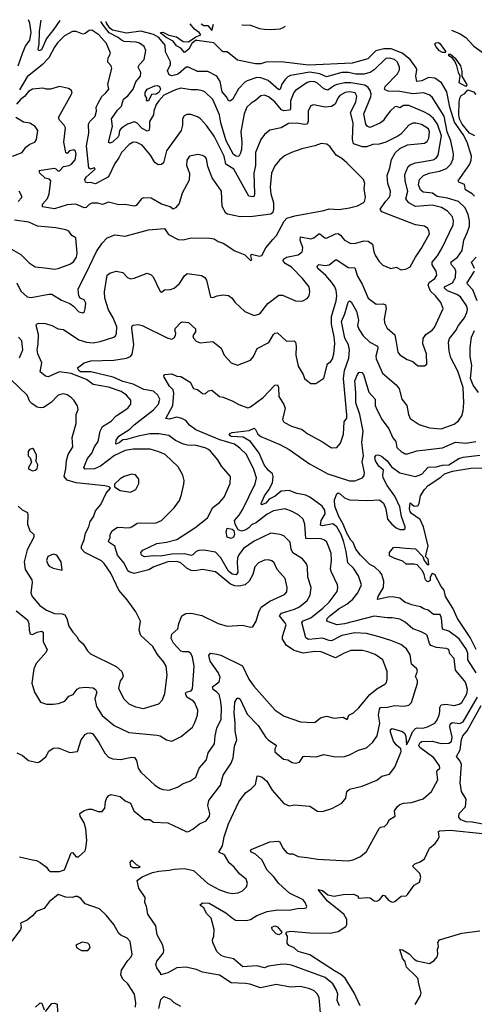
# Model space of a CAD drawing. Extents: x 1552033 to 1694788, y 811965 to 917215.
# Tile 308 of 632: x 1605836 to 1609362, y 908777 to 916403. Entities that reach past the tile are written whole.
import ezdxf

# ---------------------------------------------------------------- set-up
doc = ezdxf.new("R2010")
doc.units = 0

msp = doc.modelspace()

# ---------------------------------------------------------------- linework, layer by layer
at = {"layer": '0CON20XD'}
for points in [[(1605823, 916045), (1605860.5, 916149.5), (1605882, 916198), (1605914.2, 916245), (1605924, 916305), (1605913.9, 916375), (1605904.7, 916403.1)], [(1605835, 909919.4), (1605935, 909895.7), (1605965, 909890), (1605995, 909874), (1606045, 909838.8), (1606058.8, 909815), (1606075, 909805.8), (1606145, 909805.7), (1606182.2, 909817.8), (1606235, 909950), (1606245, 909952.5), (1606275, 909920), (1606291.7, 909918.3), (1606343.3, 909965), (1606350, 909985), (1606357.5, 910045), (1606348.6, 910135), (1606335, 910182.5), (1606304.2, 910235), (1606301.2, 910255), (1606335, 910278), (1606371.2, 910288.8), (1606395, 910286.9), (1606445, 910269.2), (1606475, 910271.2), (1606495.6, 910295), (1606501.9, 910348.1), (1606513, 910377), (1606526.7, 910393.3), (1606545, 910401.4), (1606615.8, 910385), (1606655, 910352.5), (1606694.2, 910335), (1606720, 910275), (1606805, 910209.2), (1606845, 910208.8), (1606875, 910187.8), (1606985, 910181.4), (1607071.5, 910141.5), (1607132.7, 910112.7), (1607145, 910114), (1607177.9, 910132.1), (1607230, 910175), (1607283, 910197), (1607308.8, 910235), (1607310, 910255), (1607295.9, 910315.9), (1607302.5, 910355), (1607394.4, 910475), (1607415, 910551.2), (1607476.9, 910645), (1607490.9, 910685), (1607502.5, 910775), (1607520.4, 910825), (1607507.7, 910895), (1607508.3, 910955), (1607499.5, 911035), (1607503.8, 911116.2), (1607522.7, 911147.3), (1607535, 911148.6), (1607545, 911140.8), (1607600.9, 911025), (1607686.3, 910936.3), (1607745, 910843.5), (1607765, 910823.5), (1607824, 910785), (1607825.8, 910775), (1607815, 910756.2), (1607815, 910732), (1607881.2, 910675), (1607915, 910670.8), (1607948.9, 910648.9), (1607974.6, 910644.6), (1608007, 910653), (1608035, 910695.8), (1608042.1, 910697.9), (1608135, 910694.2), (1608195, 910710.8), (1608284.5, 910694.5), (1608355, 910696.9), (1608395, 910708.8), (1608463.3, 910745), (1608526.2, 910763.8), (1608575, 910808), (1608609.5, 910855), (1608629.6, 910955), (1608617.8, 911015), (1608626.5, 911063.5), (1608634.4, 911075), (1608685, 911077), (1608745, 911092.1), (1608815, 911085.5), (1608855, 911093.8), (1608875, 911113.6), (1608921.4, 911265), (1608922.5, 911285), (1608906.7, 911315), (1608922.2, 911357.8), (1608917.1, 911375), (1608875, 911411.2), (1608864.6, 911484.6), (1608835, 911530), (1608793.3, 911563.3), (1608715.3, 911595.3), (1608625, 911623.2), (1608525, 911647.6), (1608435, 911652.8), (1608335, 911633.8), (1608255, 911591.3), (1608235, 911593.3), (1608185, 911613.7), (1608075, 911603.5), (1608055.3, 911615), (1608024.8, 911735.2), (1608034.4, 911745.6), (1608095, 911770.6), (1608187.5, 911845), (1608235, 911892.1), (1608297.5, 911975), (1608303.4, 912003.4), (1608300, 912025), (1608254.5, 912125), (1608246.3, 912146.3), (1608255.4, 912215), (1608251.1, 912271.1), (1608218.2, 912355), (1608201.1, 912371.1), (1608175, 912382.7), (1608055, 912383.5), (1608047.5, 912495), (1608035, 912533.3), (1608000, 912565), (1607948.8, 912595), (1607895, 912615.5), (1607805, 912600), (1607755, 912572), (1607672.5, 912507.5), (1607635, 912489.2), (1607613.8, 912466.2), (1607589, 912451), (1607555, 912440.4), (1607531.2, 912451.2), (1607506.9, 912495), (1607502.8, 912525), (1607538.4, 912565), (1607563.8, 912606.2), (1607662.7, 912807.3), (1607671.8, 912855), (1607651.4, 912918.6), (1607595, 913034.5), (1607543.6, 913085), (1607502.7, 913115), (1607387.9, 913147.9), (1607201.5, 913225), (1607152.8, 913262.8), (1607125, 913297.5), (1607094.7, 913314.7), (1607055, 913323.4), (1606995, 913308), (1606969.2, 913315), (1607024.8, 913415), (1607031.3, 913511.3), (1607025, 913537.1), (1606998.9, 913565), (1606955.6, 913635), (1606954.2, 913645), (1606962.9, 913655), (1607015, 913658.9), (1607055, 913641.5), (1607085, 913640), (1607157.1, 913595), (1607185, 913546.2), (1607215, 913538.8), (1607255, 913507.5), (1607275, 913505.8), (1607300.9, 913529.1), (1607325, 913533.6), (1607385, 913484.2), (1607415, 913478.6), (1607489.1, 913449.1), (1607535, 913423.1), (1607605, 913397.8), (1607625, 913403.8), (1607725, 913476.9), (1607815, 913571.4), (1607835, 913575.8), (1607843.3, 913555), (1607846.4, 913485), (1607885, 913422.5), (1607894.6, 913395), (1607873.2, 913306.8), (1607884.2, 913285), (1607945, 913254.5), (1608028, 913228), (1608065, 913196.9), (1608185, 913134.4), (1608255, 913086.4), (1608295, 913089.2), (1608325, 913123.8), (1608348.4, 913191.6), (1608352.9, 913287.1), (1608374.1, 913315.9), (1608372.5, 913342.5), (1608348, 913625), (1608356.1, 913685), (1608388.2, 913781.8), (1608394.3, 913845), (1608386.6, 913885), (1608357.5, 913937.5), (1608332.2, 914065), (1608358.1, 914125), (1608384.7, 914215), (1608395, 914224.4), (1608407.9, 914217.9), (1608448.2, 914145), (1608463.8, 914075), (1608455.3, 914035), (1608465, 914005.6), (1608500.8, 913955), (1608551.8, 913905), (1608611.5, 913875), (1608614.1, 913855), (1608597.1, 913797.1), (1608601.5, 913775), (1608651.1, 913665), (1608722.3, 913602.3), (1608756.1, 913576.1), (1608778, 913545), (1608798.9, 913465), (1608838.1, 913415), (1608851.9, 913345), (1608864.3, 913315), (1608935, 913266.9), (1609015, 913242.1), (1609105, 913234.6), (1609205, 913271.2), (1609239.4, 913295), (1609266.2, 913335), (1609276.1, 913373.9), (1609279.6, 913435), (1609274.6, 913555.4), (1609235, 913680.8), (1609180.8, 913785), (1609167.5, 913835), (1609162.9, 913905), (1609170.5, 913935), (1609217.7, 913995), (1609239.2, 914035), (1609284.6, 914095), (1609304.7, 914135.3), (1609308.5, 914158.5), (1609302.8, 914185), (1609255.2, 914255.2), (1609225.6, 914275), (1609155, 914303.5), (1609129.2, 914325), (1609135, 914337.6), (1609193.2, 914365), (1609215.3, 914405), (1609219.4, 914455), (1609210.6, 914475), (1609184.7, 914505), (1609180.4, 914525), (1609231.8, 914565), (1609266.9, 914615), (1609280.4, 914695), (1609307.8, 914752.2), (1609323.4, 914805), (1609324.2, 914845), (1609314.3, 914894.3), (1609291.2, 914945), (1609238.6, 914995), (1609155, 915020.6), (1609074.8, 915034.8), (1609038.8, 915058.8), (1608965, 915068.3), (1608943.5, 915085), (1608929.6, 915125), (1608937.5, 915165), (1608966.7, 915195), (1609010.8, 915215), (1609090.8, 915230.8), (1609145, 915249.7), (1609180.4, 915285), (1609197.3, 915325), (1609200.3, 915365), (1609180.7, 915465), (1609151.1, 915535), (1609129.4, 915655), (1609033.8, 915803.8), (1609011.2, 915821.2), (1608966.7, 915836.7), (1608885, 915828.3), (1608785, 915845.7), (1608695, 915850.5), (1608670.1, 915860.1), (1608665.4, 915865.4), (1608671.4, 915885), (1608765.7, 915984.3), (1608780.8, 916015), (1608780.8, 916035), (1608766.5, 916075), (1608742, 916095), (1608705, 916105.4), (1608675, 916102.5), (1608584.6, 916015), (1608555, 915993.5), (1608505, 915980.7), (1608442.4, 915982.4), (1608385, 915994.4), (1608335, 915995.2), (1608215, 915961.1), (1608164.9, 915984.9), (1608085, 915997.3), (1607935, 915970.6), (1607915, 915960.8), (1607895, 915940), (1607870.3, 915905), (1607855, 915866), (1607845, 915858.9), (1607763.1, 915933.1), (1607705, 915953.9), (1607675, 915955.7), (1607599.6, 915930.4), (1607581.2, 915918.8), (1607531.9, 915868.1), (1607485.3, 915784.7), (1607465, 915772.5), (1607455, 915776), (1607440.6, 915805), (1607405.4, 915845), (1607390.7, 915925), (1607365.2, 915965.2), (1607295, 916001.8), (1607215, 916000.9), (1607146.2, 916036.2), (1607126.6, 916036.6), (1607067.1, 915985), (1607047.5, 915975), (1607015, 915968.3), (1606995, 915974.8), (1606983, 916007), (1607006.1, 916055), (1607006.2, 916076.2), (1606967.5, 916155), (1606963.3, 916205), (1606916.3, 916265), (1606875, 916288.7), (1606775.8, 916315), (1606665, 916299.5), (1606555, 916321.9), (1606535, 916337.5), (1606509.2, 916375), (1606505.6, 916388.3)], [(1606147.2, 916397.1), (1606100.8, 916329.2), (1606043, 916257), (1606005, 916170), (1605985, 916161.9), (1605979.6, 916175), (1605987, 916213), (1605988.8, 916315), (1606002.5, 916400.7)], [(1607967.3, 911837.3), (1608005, 911855.4), (1608066.2, 911905), (1608088.8, 911945), (1608095.5, 912005), (1608069.6, 912085), (1608067.3, 912165), (1608059.5, 912189.5), (1608028.1, 912228.1), (1607953.4, 912273.4), (1607941.8, 912301.8), (1607934.5, 912355), (1607885, 912405.6), (1607855, 912416.5), (1607785, 912425.6), (1607655, 912362.9), (1607572.2, 912307.8), (1607535, 912258.9), (1607525.3, 912235), (1607521.9, 912195), (1607527.3, 912125), (1607515, 912103.9), (1607485, 912107.1), (1607455, 912132), (1607395, 912234.1), (1607355, 912279.1), (1607265, 912294), (1607225, 912291.9), (1607205, 912284.6), (1607178.3, 912258.3), (1607165, 912252.9), (1607115, 912266.9), (1607015, 912263.6), (1606925, 912247.5), (1606875, 912251.2), (1606805, 912243.3), (1606780.8, 912255), (1606774.4, 912275), (1606791.2, 912295), (1606900, 912345), (1606975, 912355.9), (1607055, 912376.8), (1607195, 912467.5), (1607292.5, 912545), (1607333.3, 912625), (1607385, 912664.2), (1607420.8, 912705), (1607468.8, 912811.2), (1607471.2, 912865), (1607401.4, 912945), (1607372.9, 912995), (1607315, 913062), (1607301.2, 913075), (1607274.2, 913085.8), (1607205, 913105.6), (1607137.1, 913107.1), (1607107.5, 913115), (1607045, 913144.4), (1606993.1, 913183.1), (1606915.6, 913195.6), (1606845, 913194.4), (1606755, 913178.5), (1606665, 913150.9), (1606635, 913148.2), (1606608.2, 913125), (1606581.2, 913115), (1606584.1, 913145), (1606605, 913176.5), (1606689.1, 913230.9), (1606725, 913265.3), (1606875, 913380.4), (1606912.9, 913425), (1606923.6, 913463.6), (1606908.5, 913495), (1606875, 913525.3), (1606797.6, 913537.6), (1606715, 913579.8), (1606635, 913601), (1606561.1, 913635), (1606386.8, 913676.8), (1606308.8, 913675), (1606294.6, 913685), (1606283, 913707), (1606335, 913746.2), (1606388.3, 913761.7), (1606565, 913766.8), (1606665, 913781.2), (1606696.3, 913793.7), (1606708.3, 913811.7), (1606720.4, 913885), (1606705.6, 914015), (1606708, 914032), (1606715, 914038), (1606755, 914041.9), (1606785.5, 914035.5), (1606985, 913935.7), (1607015, 913928.1), (1607035, 913938.6), (1607045, 913956.2), (1607047.9, 913975), (1607040, 913995), (1607045, 914013.3), (1607085, 914056.5), (1607102.5, 914062.5), (1607145, 914056.7), (1607198.8, 914008.8), (1607200, 913985), (1607179.4, 913955), (1607185, 913936.2), (1607205, 913914.2), (1607235, 913900.8), (1607335, 913910), (1607398.8, 913858.8), (1607421.4, 913805), (1607475, 913746), (1607525, 913727.1), (1607625, 913766.2), (1607650, 913795), (1607678.8, 913855), (1607767.8, 913902.2), (1607805, 913965.6), (1607815, 913975.6), (1607835, 913978), (1607904, 913914), (1607964.5, 913914.5), (1607974.4, 913905), (1607980, 913875), (1607978.2, 913805), (1607995, 913718.8), (1608035.7, 913655), (1608046, 913625), (1608060.3, 913610.3), (1608095, 913586.2), (1608133.6, 913586.4), (1608195, 913626.2), (1608223.4, 913736.6), (1608250, 913755), (1608262.2, 913775), (1608272.1, 913815), (1608279.1, 913895), (1608275.6, 913945.6), (1608254.3, 914045), (1608253.7, 914105), (1608290.6, 914225), (1608294.7, 914265), (1608289.7, 914305), (1608279.4, 914335), (1608257.8, 914367.8), (1608211.1, 914421.1), (1608149.2, 914475), (1608144.2, 914495), (1608155, 914505.8), (1608205, 914500.4), (1608235, 914504.6), (1608285, 914543.1), (1608295, 914543.3), (1608384.3, 914484.3), (1608435, 914481.2), (1608455.5, 914415.5), (1608492.9, 914355), (1608539.2, 914245), (1608600.3, 914200.3), (1608655, 914201.1), (1608673.3, 914193.3), (1608679.2, 914165), (1608663.3, 914085), (1608665.6, 914055), (1608686.9, 914015), (1608745, 913962.5), (1608755.4, 913905.4), (1608768.7, 913828.7), (1608785, 913807.5), (1608841.1, 913771.1), (1608885.5, 913755.5), (1608925, 913723.3), (1608975, 913722.5), (1608992.5, 913735), (1608990.6, 913815), (1608963.6, 913893.6), (1608964.4, 913935), (1608986.5, 913963.5), (1609035, 913998.5), (1609051.9, 914018.1), (1609120.5, 914165), (1609102.3, 914212.3), (1609060.4, 914265), (1609021.6, 914301.6), (1609004.4, 914345.6), (1609012.9, 914367.1), (1609055, 914397.3), (1609071.2, 914425), (1609067.3, 914455), (1609033.9, 914505), (1609033.9, 914525), (1609077.3, 914575), (1609113.8, 914635), (1609198, 914815), (1609201.1, 914845), (1609193.9, 914875), (1609155, 914920.8), (1609107.2, 914947.2), (1609035.8, 914965.8), (1608905, 914956.5), (1608853.5, 914983.5), (1608830, 915015), (1608845.2, 915075.2), (1608824.6, 915155), (1608823.8, 915205), (1608849.7, 915265), (1608865, 915279.1), (1608905, 915295.3), (1609041.9, 915318.1), (1609065, 915331.8), (1609081.1, 915355), (1609107.6, 915502.4), (1609077.4, 915595), (1609045, 915637.6), (1609008.5, 915668.5), (1608970.6, 915690.6), (1608855, 915739.3), (1608811.5, 915738.5), (1608785, 915721.2), (1608760.8, 915730.8), (1608745, 915726.9), (1608709.1, 915695), (1608672.9, 915647.1), (1608655, 915620.6), (1608635, 915604.5), (1608555, 915568.9), (1608533.1, 915575), (1608521.1, 915595), (1608504.2, 915675), (1608559, 915805), (1608561.2, 915825), (1608554, 915855), (1608538.5, 915878.5), (1608511.9, 915895), (1608405, 915914.2), (1608355, 915915.2), (1608298.1, 915901.9), (1608276.7, 915893.3), (1608225, 915856.5), (1608195, 915866.4), (1608145, 915911.8), (1608125, 915922.3), (1608095, 915925.2), (1608065, 915917.1), (1607975.2, 915854.8), (1607961, 915839), (1607936.3, 915775), (1607936.9, 915713.1), (1607928.2, 915701.8), (1607885, 915698.4), (1607865.3, 915705.3), (1607815, 915767.9), (1607765, 915806.7), (1607735, 915818.2), (1607705, 915812.9), (1607663.8, 915776.2), (1607632.5, 915757.5), (1607597.8, 915725), (1607577.3, 915675), (1607551.1, 915535), (1607558.2, 915455), (1607555, 915397.5), (1607546.9, 915363.1), (1607535, 915344.4), (1607515, 915346.2), (1607495, 915358.5), (1607438.1, 915465), (1607395.1, 915605), (1607385.5, 915665), (1607335, 915785.6), (1607275, 915842.2), (1607255, 915851.2), (1607215, 915860.4), (1607165, 915859.6), (1607085, 915871.5), (1607045, 915860.9), (1606955, 915818.1), (1606914, 915775), (1606895.4, 915745), (1606877.1, 915695), (1606873.5, 915665), (1606841.9, 915615), (1606843.7, 915565), (1606837.9, 915545), (1606825, 915540), (1606785, 915559.2), (1606744.1, 915605), (1606725, 915612.6), (1606672.2, 915595), (1606625, 915561.9), (1606610.4, 915545), (1606605.6, 915505.6), (1606599, 915495), (1606555, 915453.4), (1606535, 915446.9), (1606524.5, 915454.5), (1606555.3, 915574.7), (1606548.8, 915635), (1606595, 915701.8), (1606625, 915732.5), (1606642.3, 915787.7), (1606675, 915813.8), (1606715.5, 915864.5), (1606737.6, 915922.4), (1606771.6, 915965), (1606775.4, 915995), (1606754.5, 916035), (1606764.4, 916055), (1606802.5, 916095), (1606813.3, 916163.3), (1606800.8, 916195), (1606765, 916220.5), (1606738.1, 916228.1), (1606646.7, 916235), (1606625, 916244.1), (1606599.1, 916265), (1606530.9, 916300.9), (1606485, 916358.5), (1606465.8, 916389.3)], [(1609363.3, 915035), (1609344.2, 915054.2), (1609293.3, 915085), (1609286.6, 915126.6), (1609242, 915145), (1609235.8, 915155), (1609326.9, 915285), (1609337.9, 915315), (1609339.6, 915345), (1609307.1, 915455), (1609275, 915513), (1609208.5, 915608.5), (1609172.7, 915725), (1609150, 915845), (1609107.6, 915915), (1609055, 915951.4), (1609005.6, 915954.4), (1608955, 915929.7), (1608915.6, 915925.6), (1608908.7, 915965), (1608915.7, 916015), (1608911.2, 916031.2), (1608865, 916093.9), (1608801.8, 916145), (1608717.7, 916177.7), (1608661.4, 916178.6), (1608599, 916161), (1608535, 916101.2), (1608415.4, 916065.4), (1608075, 916051.6), (1607865, 916077), (1607745, 916074.6), (1607705, 916062.5), (1607665, 916061.5), (1607525, 916090.8), (1607445, 916154), (1607415, 916153.3), (1607405, 916158.9), (1607342.6, 916222.6), (1607212.3, 916242.3), (1607198.9, 916241.1), (1607171.4, 916218.6), (1607146.7, 916175), (1607115, 916149.6), (1607085, 916181.6), (1607051.5, 916201.5), (1607025, 916237.7), (1606972.9, 916265), (1606933.5, 916295), (1606928.6, 916305), (1606945, 916307.1), (1606993.4, 916283.4), (1607051.4, 916271.4), (1607105, 916233.2), (1607145, 916231.2), (1607200.9, 916269.1), (1607240, 916285), (1607227.5, 916305), (1607190.7, 916330.7), (1607158.8, 916372.2)], [(1607242.6, 916370.1), (1607265, 916357.5), (1607295, 916357.5), (1607325, 916320), (1607340.1, 916367.7)], [(1607559.6, 916362.3), (1607561.5, 916362.2), (1607625, 916360.7), (1607695, 916335.6), (1607735, 916328.5), (1607785, 916326.2), (1607855, 916333.5), (1607878.5, 916341.5), (1607897.8, 916353.9)], [(1605809.1, 911825), (1605895.3, 911755), (1605906.4, 911725), (1605908.6, 911675), (1605916.7, 911645), (1605935, 911641.4), (1605971.5, 911658.5), (1606005, 911666.1), (1606019.2, 911659.2), (1606018.6, 911585), (1606048.1, 911525), (1606042.5, 911505), (1605964.7, 911415.3), (1605946.7, 911375), (1605929.2, 911265), (1605951.4, 911195), (1605997.7, 911117.7), (1606045, 911101.4), (1606095, 911100.6), (1606136.1, 911106.1), (1606186.7, 911125), (1606217.7, 911162.3), (1606250, 911175), (1606281.3, 911218.7), (1606300.9, 911229.1), (1606345, 911234.2), (1606405, 911227.5), (1606425, 911214.2), (1606434.4, 911195), (1606419.1, 911145), (1606432.5, 911082.5), (1606475, 911012.5), (1606569.2, 910935), (1606683, 910883), (1606902.2, 910862.2), (1606925.4, 910855.4), (1606974.1, 910824.1), (1607015, 910813.8), (1607088.8, 910851.2), (1607175, 910924.2), (1607195, 910958.8), (1607215.4, 911015), (1607218.1, 911055), (1607195, 911111.4), (1607185, 911125.4), (1607133.1, 911155), (1607123.1, 911185), (1607127.5, 911195), (1607165, 911204.4), (1607175, 911221.2), (1607189.8, 911395), (1607176.6, 911465), (1607162.7, 911495), (1607145, 911507.1), (1607105, 911505.9), (1607085, 911512.5), (1607028.2, 911575), (1607010.9, 911610.9), (1607015.9, 911644.1), (1607062, 911685), (1607070, 911725), (1607093.6, 911786.4), (1607125.5, 911804.5), (1607165, 911807.5), (1607247.9, 911787.9), (1607375, 911726.9), (1607445, 911705.6), (1607564.1, 911714.1), (1607625, 911696.7), (1607645, 911700), (1607668.8, 911745), (1607690, 911815), (1607708.2, 911851.8), (1607775, 911898.5), (1607889.2, 911950.8), (1607908.3, 911971.7), (1607910, 912005), (1607894.3, 912075), (1607832.9, 912145), (1607810, 912195), (1607792.7, 912212.7), (1607765, 912219.4), (1607733.7, 912216.3), (1607688.8, 912195), (1607660, 912165), (1607644.5, 912105), (1607615.9, 912054.1), (1607583.4, 912026.6), (1607535, 912015.4), (1607505, 912018), (1607472.1, 912032.1), (1607355, 912125.4), (1607255, 912145.4), (1607195, 912134.7), (1607165, 912135.9), (1607135, 912151.8), (1607085.8, 912195.8), (1607055, 912206.7), (1606985, 912203.3), (1606877.5, 912165), (1606838.4, 912141.6), (1606724, 912114), (1606685.3, 912125.3), (1606674.3, 912134.3), (1606645, 912194.6), (1606593.8, 912255), (1606572.9, 912325), (1606528, 912355), (1606524.3, 912365), (1606537, 912393), (1606538.9, 912415), (1606553.1, 912445), (1606595, 912471.9), (1606685, 912467.5), (1606706, 912475), (1606745.8, 912504.2), (1606895, 912505.8), (1606935, 912524.2), (1607035, 912622.9), (1607075, 912678.8), (1607091.9, 912725), (1607108.9, 912805), (1607110.6, 912835), (1607101.9, 912875), (1607065, 912940), (1606965, 913034), (1606915, 913056.7), (1606846.6, 913076.6), (1606715, 913077.8), (1606655, 913065.2), (1606571.7, 913028.3), (1606461.5, 912945), (1606415, 912923.8), (1606342.8, 912922.8), (1606334.6, 912934.6), (1606338.6, 912948.6), (1606362.7, 913005), (1606395.7, 913044.3), (1606415.8, 913094.2), (1606443.8, 913135), (1606460, 913215), (1606478.1, 913251.9), (1606545, 913293.9), (1606585.3, 913334.7), (1606674.2, 913395), (1606698, 913425), (1606697.1, 913455), (1606664.3, 913495), (1606622.9, 913522.9), (1606525, 913557.5), (1606406.2, 913576.2), (1606354.5, 913615), (1606235, 913663.8), (1606145, 913675.8), (1606055.8, 913635.8), (1606035, 913640.8), (1605995.7, 913675.7), (1606007.5, 913745), (1605977.1, 913815), (1605972.5, 913845), (1605979.7, 913889.7), (1605981.1, 913965), (1605964.2, 914035), (1605966.7, 914045), (1605985, 914052), (1606035, 914050), (1606085, 914035.5), (1606135, 914008.2), (1606175, 914003.1), (1606295, 913924.6), (1606355, 913904.7), (1606405, 913900.4), (1606460.5, 913909.5), (1606566.1, 913943.9), (1606579.4, 913955), (1606587.1, 913972.9), (1606589.2, 914025), (1606561.4, 914095), (1606524.1, 914155), (1606496.7, 914246.7), (1606493.6, 914295), (1606514.6, 914425.4), (1606535, 914440.8), (1606585, 914456.2), (1606635, 914443.8), (1606673.3, 914405), (1606695, 914396), (1606725, 914400), (1606825, 914438.8), (1606855, 914428), (1606871.1, 914411.1), (1606925, 914297.5), (1606935, 914293.3), (1606959.5, 914310.5), (1607005, 914313.1), (1607035, 914322.5), (1607075, 914360.8), (1607115, 914420), (1607135, 914437.1), (1607245, 914420.8), (1607271.2, 914405), (1607284, 914385), (1607316.7, 914255), (1607335, 914250.8), (1607366.4, 914263.6), (1607415, 914271.8), (1607455, 914265.6), (1607482.9, 914245), (1607505, 914214), (1607582.1, 914142.1), (1607655, 914111.4), (1607698.8, 914125), (1607761.4, 914205), (1607845, 914268.9), (1607875, 914268.5), (1607975, 914226), (1608026.1, 914223.9), (1608065, 914243.8), (1608080, 914265), (1608085.9, 914294.1), (1608080.6, 914335), (1608029.2, 914399.2), (1607944.5, 914485), (1607894.4, 914515), (1607878.2, 914535), (1607881.3, 914548.7), (1607905, 914563.9), (1607995, 914582.7), (1608026.9, 914605), (1608032.7, 914635), (1608012.4, 914695), (1608015, 914720), (1608095, 914704.7), (1608117.2, 914712.8), (1608155, 914744.5), (1608165, 914744.5), (1608202.9, 914712.9), (1608215, 914710.9), (1608285, 914743.2), (1608305, 914746), (1608325.2, 914735.2), (1608355.4, 914695.4), (1608405, 914670.5), (1608443.4, 914673.4), (1608505, 914690.8), (1608538.8, 914688.8), (1608571.1, 914665), (1608583.3, 914605), (1608595.7, 914575), (1608625, 914530), (1608651.7, 914501.7), (1608715, 914477.1), (1608755, 914485.7), (1608795, 914466.7), (1608835, 914474.3), (1608865, 914490), (1608905.5, 914565), (1608953.3, 914633.3), (1609013.3, 914745), (1609010.3, 914770.3), (1608998.7, 914788.7), (1608974.4, 914804.4), (1608905, 914814.5), (1608705, 914890.4), (1608645.4, 914915.4), (1608632.2, 914935), (1608675, 914996.9), (1608702.2, 915025), (1608710.5, 915045), (1608712.2, 915075), (1608690.8, 915135), (1608685.3, 915195), (1608706.2, 915255), (1608719.4, 915320.6), (1608747.6, 915372.4), (1608785, 915405.6), (1608845, 915432.9), (1608975, 915446.2), (1608995, 915458.5), (1609009.6, 915485), (1609015.3, 915535), (1609007.6, 915557.6), (1608951.9, 915591.9), (1608907.6, 915602.4), (1608885, 915600.5), (1608854, 915585), (1608792.4, 915517.6), (1608769.5, 915500.5), (1608675.5, 915454.5), (1608625, 915440), (1608575, 915435.5), (1608525, 915418.9), (1608495, 915418.8), (1608425, 915441.9), (1608417.3, 915477.3), (1608422.7, 915605), (1608401.3, 915685), (1608443.3, 915765), (1608451.9, 915811.9), (1608437, 915837), (1608395, 915844.8), (1608361.3, 915838.7), (1608319.6, 915815), (1608302.4, 915795), (1608281.7, 915748.3), (1608255, 915730.8), (1608206.2, 915726.2), (1608115, 915744.3), (1608093.6, 915736.4), (1608072.8, 915697.2), (1608073, 915617), (1608065, 915594.5), (1608045, 915591.2), (1607985, 915601.2), (1607922, 915598), (1607865, 915566.4), (1607775, 915546.5), (1607735.3, 915514.7), (1607705.5, 915475), (1607664.2, 915375), (1607663.7, 915275), (1607652.9, 915215), (1607656.9, 915053.1), (1607653.4, 915036.6), (1607645, 915031.1), (1607612.9, 915035), (1607496.8, 915245), (1607435.8, 915285), (1607422, 915345), (1607345, 915500.5), (1607285, 915584.3), (1607237.5, 915635), (1607215, 915650), (1607162.3, 915667.7), (1607131.7, 915668.3), (1607112.3, 915657.7), (1607098.8, 915635), (1607097.5, 915585), (1607087.1, 915545), (1606973.6, 915386.4), (1606950, 915295), (1606935, 915281.5), (1606909.4, 915279.4), (1606885, 915297.5), (1606850.4, 915355), (1606785, 915430.6), (1606745, 915453.1), (1606715, 915454.3), (1606685, 915435.8), (1606624.5, 915375), (1606605, 915332.5), (1606575, 915290), (1606524.7, 915185), (1606425, 915132.1), (1606385, 915143.1), (1606365, 915140), (1606347.5, 915145), (1606341.2, 915165), (1606353.8, 915185), (1606420, 915245), (1606415, 915256.7), (1606385, 915246), (1606372.6, 915252.6), (1606353.5, 915426.5), (1606371.1, 915525), (1606369.6, 915595), (1606379.5, 915615), (1606420, 915655), (1606431.4, 915695), (1606428.8, 915725), (1606443.5, 915756.5), (1606472, 915808), (1606505, 915835.5), (1606526, 915865), (1606520, 915905), (1606549.6, 916025), (1606544.7, 916044.7), (1606520.8, 916075), (1606520, 916085), (1606522, 916105), (1606540.5, 916145), (1606509.4, 916219.4), (1606450.6, 916285), (1606395, 916320.8), (1606375, 916320), (1606344.4, 916295.6), (1606325, 916290.6), (1606272.8, 916312.8), (1606245, 916312.7), (1606183.1, 916276.9), (1606130.4, 916225), (1606105, 916190), (1606062, 916108), (1606013.1, 916056.9), (1605895, 915960.7), (1605835, 915861.1)], [(1609184.4, 916322.2), (1609252.7, 916292.7), (1609295, 916265.8), (1609359.1, 916199.1), (1609432.9, 916145)], [(1609135, 916148), (1609115, 916149.1), (1609092.1, 916162.1), (1609062.8, 916195), (1609056.5, 916215), (1609062.5, 916225), (1609085, 916226.9), (1609095, 916218.1), (1609140.8, 916155), (1609135, 916148)], [(1609295, 915884.7), (1609245.6, 915915), (1609253.1, 915965), (1609238.8, 915995), (1609226.8, 916046.8), (1609211.9, 916081.9), (1609188.9, 916108.9), (1609165, 916124.2), (1609163.5, 916136.5), (1609177.1, 916135), (1609212.5, 916105), (1609255, 916046.9), (1609265.3, 916005), (1609265.6, 915965), (1609301.7, 915905), (1609302.9, 915895), (1609295, 915884.7)], [(1605815, 914364.4), (1605845, 914301.5), (1605895, 914255.5), (1605925, 914251.8), (1606062.4, 914277.6), (1606085, 914276.4), (1606159.4, 914229.4), (1606225.5, 914205.5), (1606254, 914185), (1606295, 914140.8), (1606325, 914133.8), (1606337.5, 914142.5), (1606345, 914162.5), (1606347.6, 914207.6), (1606335, 914233.8), (1606305.9, 914245.9), (1606295, 914263.3), (1606288.6, 914315), (1606376.6, 914493.4), (1606432.9, 914607.1), (1606475, 914671.9), (1606515, 914712.9), (1606575, 914737.1), (1606655, 914727.5), (1606835, 914774.3), (1606960, 914785), (1606989.7, 914739.7), (1607065, 914700.6), (1607105, 914697.8), (1607165, 914712.9), (1607310.3, 914710.3), (1607344.6, 914704.6), (1607375, 914685.7), (1607413.4, 914673.4), (1607505, 914613.3), (1607582.9, 914582.9), (1607625, 914537.5), (1607636, 914544), (1607628.8, 914575), (1607635, 914586.2), (1607695, 914570.5), (1607713.3, 914576.7), (1607745, 914636), (1607799.4, 914700.6), (1607828, 914732), (1607887.5, 914842.5), (1607907.5, 914865), (1607970, 914885), (1608195, 914924.6), (1608235, 914939.1), (1608315, 914933.2), (1608395, 914945.4), (1608455, 914962.5), (1608500, 914985), (1608510, 914995), (1608516.9, 915025), (1608508.6, 915095), (1608512.5, 915135), (1608502.5, 915165), (1608374.3, 915295), (1608335, 915328.9), (1608289.4, 915355), (1608245, 915418.8), (1608219.1, 915439.1), (1608175, 915444.3), (1608125, 915425.5), (1608025, 915403.5), (1607945, 915375.5), (1607890.9, 915349.1), (1607850, 915315), (1607815, 915270), (1607788.5, 915215), (1607778.5, 915105), (1607783.8, 915055), (1607803.8, 914985), (1607805.6, 914935), (1607799.6, 914910.4), (1607785, 914897.1), (1607645, 914877.8), (1607545, 914876.5), (1607447.3, 914897.3), (1607433.8, 914905), (1607405.6, 914955.6), (1607400, 915075), (1607328.3, 915178.3), (1607294, 915265), (1607285, 915326.2), (1607275, 915340.8), (1607255, 915350.8), (1607218.8, 915358.8), (1607153.6, 915346.4), (1607132, 915315), (1607130, 915275), (1607154.2, 915215), (1607149.3, 915160.7), (1607095, 915060), (1607071.5, 914978.5), (1607045, 914946), (1607025, 914936.2), (1607004.2, 914954.2), (1606934.5, 914974.5), (1606855, 915020), (1606795, 915023.8), (1606780, 915015), (1606740, 914965), (1606725, 914959.2), (1606655, 914972.9), (1606605, 914968), (1606525, 914990), (1606478.3, 914971.7), (1606442.2, 914982.2), (1606395, 914980.9), (1606375, 914972.9), (1606351.4, 914948.6), (1606335, 914944.6), (1606285, 914969.4), (1606265, 914973.1), (1606205, 914967.8), (1606105, 914939.3), (1606013.3, 914953.3), (1606012.3, 914975), (1606050.9, 915019.1), (1606065.7, 915055), (1606076.7, 915155), (1606068, 915168), (1606033.3, 915175), (1605992.5, 915215), (1605987.5, 915235), (1606102.7, 915252.7), (1606117.3, 915247.3), (1606131.2, 915231.2), (1606145, 915233.3), (1606175, 915266), (1606220, 915275), (1606237.5, 915285), (1606265, 915317.5), (1606272.8, 915362.8), (1606267.5, 915385), (1606255, 915395.5), (1606223.4, 915386.6), (1606205, 915367.5), (1606193.3, 915375), (1606177.6, 915455), (1606190.8, 915565), (1606181.8, 915585), (1606143.8, 915625), (1606136.9, 915645), (1606236.6, 915825), (1606242.1, 915845), (1606235, 915856.9), (1606215, 915868.9), (1606144.3, 915885.7), (1606075, 915865.5), (1606045, 915864.5), (1606015, 915871.9), (1605935, 915864.6), (1605905, 915847.7), (1605872.8, 915807.2), (1605841.3, 915785), (1605810.6, 915749.4)], [(1606835, 915774.6), (1606820, 915775), (1606820.8, 915795), (1606808.2, 915815), (1606810.3, 915839.7), (1606824.4, 915865), (1606885, 915892.1), (1606905, 915892.4), (1606920.4, 915885), (1606928, 915865), (1606915, 915838.8), (1606895, 915826.6), (1606857.1, 915822.9), (1606835, 915774.6)], [(1609365, 915502.3), (1609325, 915525.4), (1609268.7, 915595), (1609246.5, 915635), (1609241.2, 915665), (1609245.6, 915765), (1609249.4, 915795), (1609258.9, 915815), (1609287.4, 915832.6), (1609310.7, 915859.3), (1609355, 915843.8), (1609373.7, 915823.7)], [(1605779.2, 915345), (1605854.5, 915375), (1605883, 915417), (1605915, 915440), (1605954.3, 915455.7), (1605967.5, 915475), (1605975.5, 915545), (1605955.3, 915575.3), (1605915, 915602.7), (1605865, 915609.2), (1605805, 915644.4)], [(1605823.3, 914995), (1605851.5, 915025), (1605852.5, 915035), (1605833.1, 915075)], [(1605735, 914645.6), (1605845.4, 914585.4), (1605910.5, 914520.5), (1605955, 914489.2), (1606051.4, 914478.6), (1606105, 914471.1), (1606134.6, 914475.4), (1606225, 914509.6), (1606252.4, 914527.6), (1606275.3, 914564.7), (1606281.5, 914595), (1606272.5, 914712.5), (1606241.1, 914731.1), (1606217.5, 914765), (1606193.8, 914775), (1606115, 914792.1), (1605973.4, 914803.4), (1605907.5, 914835), (1605795, 914851.2)], [(1609362.3, 914475), (1609339.5, 914525), (1609376.2, 914565)], [(1609385.2, 914225), (1609350.3, 914310.3), (1609308.9, 914355), (1609306.4, 914365), (1609363.2, 914455)], [(1609393.3, 913515), (1609352, 913572), (1609331.4, 913625), (1609343.7, 913723.7), (1609329.5, 913795), (1609329.5, 913865), (1609340.5, 913945), (1609362.5, 913995)], [(1605835.6, 913785), (1605860, 913845), (1605853.1, 913915), (1605827.5, 913945)], [(1608172.7, 908682.7), (1608157.6, 908827.6), (1608145, 908855.7), (1608120.2, 908880.2), (1608085, 908896.7), (1608015, 908914.6), (1607935, 908910), (1607825, 908928.7), (1607704.7, 908904.7), (1607622, 908932), (1607586.9, 908936.9), (1607475, 908942.5), (1607385, 909002.1), (1607255, 909026.5), (1607207.1, 909047.1), (1607125, 909063.1), (1607055, 909058.5), (1606985, 909020), (1606930, 909005), (1606930, 909015), (1606898.3, 909058.3), (1606892, 909085), (1606900.3, 909109.7), (1606951.2, 909175), (1606953.8, 909195), (1606946, 909235), (1606901.2, 909315), (1606892, 909385), (1606830.8, 909475), (1606819.2, 909535), (1606805.8, 909565), (1606810, 909605), (1606760, 909675), (1606748.1, 909735), (1606785.5, 909765), (1606865, 909796.9), (1606915, 909809.1), (1606995, 909814.5), (1607033.1, 909823.1), (1607115, 909829.2), (1607185, 909812.2), (1607295, 909713.3), (1607380, 909665), (1607445, 909641.9), (1607485, 909634.3), (1607531.2, 909638.8), (1607563.3, 909655), (1607593.9, 909686.1), (1607603.8, 909715), (1607592, 909745), (1607544.6, 909784.6), (1607499.4, 909839.4), (1607461.2, 909871.2), (1607424.1, 909934.1), (1607381.2, 909955), (1607409.1, 910005), (1607422.6, 910075), (1607455.2, 910174.8), (1607534.3, 910345.7), (1607588.1, 910415), (1607631.4, 910445), (1607665, 910478), (1607677, 910543), (1607685, 910546.7), (1607716.4, 910536.4), (1607754, 910505), (1607794.6, 910435), (1607885, 910330.8), (1607925, 910314.3), (1607965, 910321.2), (1608085, 910312), (1608145, 910273.8), (1608185, 910268.8), (1608257.1, 910292.9), (1608335, 910334), (1608365.6, 910374.4), (1608374.2, 910425), (1608395, 910442.5), (1608492.8, 910467.2), (1608605, 910513.3), (1608645, 910542.9), (1608705, 910560), (1608745, 910614.4), (1608794.6, 910735), (1608792.5, 910755), (1608755, 910786.9), (1608736, 910815), (1608711.6, 910885), (1608711.5, 910905), (1608725, 910912.9), (1608805, 910888.4), (1608822, 910875), (1608829.9, 910850.1), (1608835, 910786.7), (1608855, 910817.1), (1608883.4, 910886.6), (1608905, 910913.1), (1608918.4, 910918.4), (1608963.8, 910916.2), (1609000, 910925), (1609055.3, 910954.7), (1609072.1, 910975), (1609088.4, 911015), (1609095.7, 911045), (1609093.8, 911076.2), (1609104.8, 911095.2), (1609140.2, 911100.2), (1609205, 911092.2), (1609245, 911102.2), (1609265, 911113.6), (1609305, 911180.8), (1609309.1, 911215), (1609295.9, 911265), (1609285, 911283.1), (1609215.4, 911365), (1609205.4, 911455), (1609171.4, 911491.4), (1609164.4, 911524.4), (1609143.2, 911533.2), (1609069.4, 911539.4), (1609025.5, 911555.5), (1609015, 911570), (1608995, 911634.3), (1608985, 911643.6), (1608945.3, 911665.3), (1608885, 911685.4), (1608826.1, 911736.1), (1608785, 911759.5), (1608725, 911769.6), (1608685, 911769.1), (1608585, 911782.1), (1608355, 911723.7), (1608295, 911714.7), (1608217.5, 911745), (1608220.8, 911765), (1608241.5, 911785), (1608315, 911842.8), (1608374.5, 911875), (1608419.6, 911915), (1608457.8, 911965), (1608486.9, 912025), (1608462.5, 912095), (1608423.8, 912153.8), (1608380.7, 912195), (1608367.5, 912285), (1608349.8, 912355), (1608328, 912415), (1608295.2, 912475), (1608265, 912497.4), (1608183.2, 912483.2), (1608168, 912488), (1608175.2, 912525), (1608203.9, 912575), (1608201.9, 912605), (1608183.1, 912635), (1608085, 912703.5), (1608055, 912719.1), (1607985, 912734.3), (1607925, 912755.7), (1607865, 912750.3), (1607816.5, 912713.5), (1607771.3, 912688.7), (1607745, 912657.5), (1607711.2, 912645), (1607708.9, 912655), (1607735.3, 912715), (1607768.9, 912761.1), (1607795.8, 912815), (1607801.7, 912865), (1607796.8, 912885), (1607763.3, 912913.4), (1607731.2, 912955), (1607693.8, 913045), (1607626.2, 913136.2), (1607569, 913169), (1607475, 913174.1), (1607460.6, 913185), (1607470.2, 913199.8), (1607483.3, 913206.7), (1607615, 913220.5), (1607655, 913238.1), (1607665, 913230), (1607682, 913192), (1607705.3, 913174.7), (1607853.7, 913113.7), (1607925, 913074.5), (1608083, 912963), (1608225, 912886.1), (1608395, 912830.5), (1608435, 912831.9), (1608495, 912854.2), (1608506.8, 912873.2), (1608510.3, 912895), (1608491.4, 912978.6), (1608503.5, 913025), (1608488.9, 913128.9), (1608500.9, 913215), (1608472.8, 913345), (1608442.3, 913435), (1608444.3, 913515.7), (1608434.8, 913605), (1608454.7, 913655), (1608465, 913670), (1608475, 913673.6), (1608490, 913670), (1608503.6, 913655), (1608545, 913518.6), (1608592.7, 913465), (1608593.2, 913415), (1608604.7, 913385), (1608647.8, 913305), (1608698.8, 913235), (1608730.9, 913165), (1608753.1, 913135), (1608760.6, 913090.6), (1608795, 913057.5), (1608825, 913040.5), (1608845, 913041.1), (1608915, 913064.5), (1609115, 913087.9), (1609215, 913131.9), (1609295, 913123.3), (1609375, 913136)], [(1605824.7, 912635), (1605855, 912606.2), (1605895.5, 912585), (1605900.3, 912565), (1605895.6, 912494.4), (1605913.8, 912445), (1605945.9, 912415), (1605944.7, 912395), (1605893.5, 912296.5), (1605870, 912205), (1605878.2, 912145), (1605928.9, 912065), (1605932.2, 912045), (1605922.5, 911965), (1605931.5, 911935), (1605993.1, 911865), (1606045, 911829.1), (1606105, 911803.5), (1606165, 911800), (1606185, 911792.1), (1606202.1, 911765), (1606217.5, 911705), (1606248.3, 911658.3), (1606280, 911625), (1606295, 911596.2), (1606327.8, 911567.8), (1606360.8, 911515), (1606385, 911492.5), (1606584, 911394), (1606628, 911355), (1606638.3, 911321.7), (1606633.3, 911305), (1606615, 911283.3), (1606601.1, 911225), (1606642.2, 911145), (1606682, 911105), (1606735, 911080.6), (1606795, 911066.9), (1606915, 911104.3), (1606944.2, 911135), (1606960.6, 911185), (1606980, 911325), (1606971.9, 911395), (1606955, 911426), (1606905.4, 911485.4), (1606868.8, 911548.8), (1606775, 911632.5), (1606763.8, 911675), (1606774, 911745), (1606735.6, 911815.6), (1606670.5, 911910.5), (1606603.6, 911985), (1606541.5, 912115), (1606491.3, 912191.3), (1606470.7, 912210.7), (1606342.2, 912275), (1606316.2, 912305), (1606315.6, 912325), (1606336.9, 912373.1), (1606346.4, 912425), (1606372.9, 912475), (1606382.9, 912515), (1606408, 912552), (1606425, 912598.8), (1606465, 912647.5), (1606506.7, 912735), (1606540, 912775), (1606530, 912785), (1606495, 912793.8), (1606274.7, 912815.3), (1606205, 912836.6), (1606180, 912865), (1606194.6, 912925), (1606199.5, 912989.5), (1606212.1, 913035), (1606246.9, 913095), (1606243.6, 913166.4), (1606274.4, 913275), (1606274.4, 913345), (1606290, 913385), (1606283.4, 913413.4), (1606257.1, 913455), (1606235, 913477.5), (1606205, 913497.5), (1606174.2, 913505.8), (1606135, 913495.8), (1606080.8, 913439.2), (1606021.8, 913398.2), (1605995, 913396), (1605972, 913402), (1605929.2, 913429.2), (1605915.6, 913445), (1605893.8, 913493.8), (1605767.3, 913615)], [(1605935, 912909.2), (1605955, 912913.8), (1605971.2, 912925), (1605976.2, 912955), (1605960, 912985), (1605966.7, 913005), (1605965, 913030), (1605946.7, 913075), (1605935, 913082.5), (1605912.5, 913075), (1605900.7, 913059.3), (1605902.5, 913025), (1605918.3, 913008.3), (1605927.5, 912975), (1605904, 912935), (1605903.8, 912925), (1605935, 912909.2)], [(1609375.2, 911345), (1609311.6, 911445), (1609312, 911495), (1609302.3, 911525), (1609245, 911606.8), (1609165, 911667.5), (1609115, 911681.5), (1609108.3, 911768.3), (1609097.1, 911795), (1609045, 911795.6), (1609005, 911828.5), (1608969.8, 911839.8), (1608945.3, 911855.3), (1608875, 911871.2), (1608852.2, 911882.2), (1608825, 911888.5), (1608785, 911921.5), (1608725, 911931.8), (1608695, 911931.1), (1608611.7, 911911.7), (1608616.5, 911935), (1608658.2, 912005), (1608659.7, 912055), (1608643.5, 912105), (1608630.9, 912125), (1608587.7, 912165), (1608552.7, 912182.7), (1608480.3, 912255), (1608442.6, 912302.6), (1608422.9, 912352.9), (1608405, 912372.1), (1608374.5, 912425), (1608345.9, 912495.9), (1608311.2, 912555), (1608281.4, 912635), (1608278.8, 912685), (1608295, 912731.2), (1608305, 912737.9), (1608325, 912727.6), (1608355, 912699.2), (1608393.8, 912683.8), (1608535, 912679.7), (1608625.3, 912685.3), (1608658.3, 912658.3), (1608674.5, 912615), (1608689.4, 912535), (1608721.4, 912495), (1608755, 912468.1), (1608784.7, 912454.7), (1608815.9, 912454.1), (1608825, 912462.5), (1608825.8, 912475), (1608797.5, 912555), (1608785, 912630), (1608745, 912713.6), (1608686.5, 912795), (1608655.5, 912855), (1608651.6, 912875), (1608658.2, 912915), (1608620.7, 912945), (1608595, 912985.8), (1608590.3, 913015), (1608600.7, 913029.3), (1608615, 913033.9), (1608641.7, 913021.7), (1608685, 912985.5), (1608720.2, 912940.3), (1608785, 912892.7), (1608905, 912864.6), (1608955, 912882.3), (1609005, 912937.1), (1609065, 912938.8), (1609115, 912951.6), (1609165, 912954.8), (1609243, 913003), (1609275, 913013.5), (1609405, 913030)], [(1609376, 911526), (1609328.9, 911618.9), (1609230.5, 911765), (1609195.3, 911845), (1609139.2, 911935), (1609127.6, 911985), (1609103.6, 912013.6), (1609055.8, 912105), (1609035, 912112.5), (1609020, 912085), (1609020.7, 912059.3), (1609005, 912050), (1608995, 912052.5), (1608983.3, 912065), (1608973.8, 912105), (1608958.8, 912135), (1608919.7, 912179.7), (1608895.9, 912185.9), (1608834.6, 912184.6), (1608808.8, 912208.8), (1608745, 912229.2), (1608705, 912250.4), (1608705, 912276.9), (1608735, 912314.2), (1608755, 912317.5), (1608831.1, 912308.9), (1608905, 912303.8), (1608962.8, 912245), (1608974, 912214), (1608995, 912183.3), (1609009.3, 912180.7), (1609005.3, 912225), (1608983.3, 912245), (1609004, 912325), (1608968.4, 912475), (1608942.2, 912532.2), (1608875, 912579.2), (1608863.8, 912595), (1608859.6, 912615), (1608865, 912661.2), (1608895, 912634), (1608925, 912637.5), (1608934.1, 912655.9), (1608945, 912715.6), (1608975.5, 912765), (1609005, 912795.4), (1609101, 912859), (1609130, 912885), (1609193.3, 912905), (1609335, 912928.2), (1609525, 912934.4)], [(1606695, 912744.4), (1606735.5, 912764.5), (1606760.5, 912809.5), (1606761.2, 912845), (1606735, 912878), (1606705, 912882), (1606645, 912863.8), (1606614.2, 912845.8), (1606572.5, 912805), (1606570, 912785), (1606615, 912756.2), (1606695, 912744.4)], [(1607475, 912385.3), (1607444.7, 912394.7), (1607438, 912435), (1607444.4, 912465), (1607485, 912455.8), (1607496.8, 912446.8), (1607502.9, 912415), (1607495, 912393.8), (1607475, 912385.3)], [(1606165, 912140), (1606157.1, 912205), (1606125, 912256), (1606095, 912264), (1606052.9, 912245), (1606043.5, 912213.5), (1606052.9, 912185), (1606065, 912170), (1606095, 912154.2), (1606165, 912140)], [(1605814.5, 910725), (1605857.8, 910705), (1605905, 910664.4), (1605975, 910650), (1605990, 910655), (1606037.6, 910692.4), (1606062.1, 910737.9), (1606095, 910761.2), (1606135, 910763.8), (1606225, 910728), (1606285, 910734), (1606312.5, 910825), (1606342.6, 910867.4), (1606362.5, 910877.5), (1606385, 910879.7), (1606401.9, 910871.9), (1606450.4, 910805), (1606495, 910720.8), (1606525, 910690.5), (1606558.8, 910678.8), (1606616.5, 910673.5), (1606705, 910690), (1606727.3, 910687.3), (1606740.8, 910665), (1606754.3, 910605), (1606774.4, 910575), (1606885, 910474.3), (1606925, 910448.6), (1606945, 910440), (1606995, 910434), (1607065, 910460), (1607105, 910488.1), (1607155, 910504.5), (1607201.8, 910535), (1607227.1, 910605), (1607285, 910670), (1607297.5, 910725), (1607347.3, 910795), (1607350.9, 910855), (1607365.3, 910914.7), (1607397.8, 910985), (1607400.7, 911075), (1607394.2, 911135), (1607382.7, 911175), (1607365.2, 911195.2), (1607335.4, 911215.4), (1607331.1, 911235), (1607382.7, 911275), (1607391, 911311), (1607376.5, 911346.5), (1607313.8, 911435), (1607302.9, 911477.1), (1607315, 911496), (1607365, 911489.5), (1607395, 911480.9), (1607565, 911397.1), (1607612.5, 911295), (1607650.7, 911240.7), (1607816.9, 911055), (1607888.3, 911008.3), (1608015, 910964.4), (1608110.9, 910959.1), (1608127, 910963), (1608168.8, 910995), (1608215, 911007.3), (1608275, 910992.2), (1608345, 911001.2), (1608375, 910982.5), (1608388, 911015), (1608425.7, 911035), (1608465, 911071.9), (1608552.6, 911177.4), (1608605, 911220), (1608666.7, 911255), (1608679.7, 911270.3), (1608685.9, 911295.9), (1608685.6, 911355), (1608653.6, 911443.6), (1608594, 911485), (1608535, 911507.7), (1608495, 911516), (1608405, 911516.9), (1608352.4, 911497.6), (1608285, 911461.2), (1608175, 911506.6), (1608125, 911508.2), (1608035, 911496.4), (1607965, 911517.9), (1607905.4, 911555.4), (1607874.7, 911604.7), (1607874.6, 911625.4), (1607901.5, 911715), (1607893.6, 911735), (1607851.2, 911785), (1607865.6, 911805), (1607967.3, 911837.3)], [(1608315.9, 908765), (1608299.1, 908805), (1608303.8, 908855), (1608290.6, 908890.6), (1608265.9, 908935.9), (1608205, 908983.7), (1607945, 909079.6), (1607895, 909086.9), (1607855, 909084.6), (1607765, 909072), (1607735, 909057.8), (1607675, 909075.6), (1607566.5, 909066.5), (1607495, 909128.1), (1607423.2, 909143.2), (1607398.1, 909155), (1607365.6, 909185), (1607332.9, 909255), (1607331.9, 909275), (1607342.9, 909305), (1607343.6, 909355), (1607320, 909445), (1607285, 909480), (1607265, 909523.3), (1607233.3, 909545), (1607255, 909562.5), (1607305, 909559.2), (1607435, 909484.5), (1607486.7, 909445), (1607508.8, 909428.8), (1607594, 909426), (1607625, 909433.8), (1607675.6, 909465), (1607755, 909495.8), (1607835, 909508.2), (1607925, 909505.5), (1607991.2, 909518.8), (1608045, 909520), (1608057.5, 909525), (1608062.5, 909535), (1608051.2, 909565), (1608034.2, 909585), (1607928.7, 909638.7), (1607845, 909712.6), (1607805, 909767.5), (1607756.5, 909816.5), (1607713.8, 909895), (1607665, 909938.9), (1607633.8, 909955), (1607626, 909965), (1607630.8, 909975), (1607775.5, 910035), (1607841.2, 910041.2), (1607854.6, 910034.6), (1607878.1, 909985), (1607909.1, 909949.1), (1607925, 909942.5), (1607955, 909942.5), (1607995, 909921.9), (1608065.6, 909914.4), (1608145, 909900.4), (1608383.2, 909886.8), (1608423.4, 909896.6), (1608479.1, 909920.9), (1608525, 909961.2), (1608625, 910137.5), (1608635, 910147.5), (1608665, 910153.8), (1608686, 910175), (1608702.9, 910207.1), (1608747.3, 910232.7), (1608742.9, 910275), (1608765, 910310), (1608784.5, 910325.5), (1608812.5, 910335), (1608875, 910339.2), (1608965, 910367.5), (1609030, 910425), (1609078.8, 910515), (1609071.2, 910575), (1609075, 910587.5), (1609093.3, 910606.7), (1609092, 910625), (1609049.2, 910685), (1608940.6, 910765), (1608931.4, 910785), (1608941.9, 910805), (1608955, 910812.7), (1609035, 910814.7), (1609105, 910795.8), (1609165, 910800.4), (1609185, 910813.1), (1609191.4, 910845), (1609171.4, 910925), (1609173.9, 910946.1), (1609190.7, 910959.3), (1609248.7, 910951.3), (1609276.1, 910963.9), (1609386.1, 911155)], [(1609485, 910160.4), (1609345, 910186.9), (1609299.7, 910189.7), (1609257.5, 910205), (1609241.2, 910225), (1609244.6, 910255), (1609292.9, 910307.1), (1609299.3, 910365), (1609263.2, 910425), (1609251, 910491), (1609262.1, 910635), (1609251.1, 910661.1), (1609223.1, 910695), (1609252.7, 910747.3), (1609263.1, 910826.9), (1609272.6, 910855), (1609306.4, 910893.6), (1609415, 911090)], [(1608477.3, 908765), (1608430.4, 908865), (1608359.2, 908979.2), (1608327.6, 909007.6), (1608276.6, 909036.6), (1608085, 909160), (1607996.7, 909185), (1607965, 909213.3), (1607922.7, 909232.7), (1607910.7, 909250.7), (1607912, 909305), (1607900, 909325), (1607911.7, 909338.3), (1607935, 909343.6), (1608085, 909330), (1608245, 909327.8), (1608305, 909341.4), (1608365, 909378), (1608372.5, 909395), (1608372.6, 909432.6), (1608351.1, 909475), (1608224, 909575), (1608150, 909665), (1608185, 909658.1), (1608224.6, 909624.6), (1608275, 909613.3), (1608345, 909628), (1608425, 909630), (1608460, 909615), (1608461.7, 909601.7), (1608468.3, 909598.3), (1608533.9, 909603.9), (1608555, 909600), (1608585, 909577.1), (1608605, 909575.6), (1608625.4, 909584.6), (1608655, 909621.2), (1608665, 909618.8), (1608699.7, 909579.7), (1608725, 909567.1), (1608746.7, 909573.3), (1608795, 909614), (1608832.3, 909617.7), (1608845, 909626.2), (1608895, 909700), (1608936.4, 909723.6), (1608948.3, 909761.7), (1608938.8, 909788.8), (1608883, 909847), (1608900, 909865), (1608940.7, 909879.3), (1608975.8, 909904.2), (1609015, 909986), (1609058.5, 910021.5), (1609080, 910050), (1609090, 910075), (1609083.5, 910115), (1609090.9, 910119.1), (1609175, 910124.8), (1609425, 910099.4)], [(1606755, 909833.3), (1606714.2, 909834.2), (1606697.5, 909845), (1606693.3, 909875), (1606705, 909892.5), (1606739.5, 909859.5), (1606766.7, 909845), (1606762.5, 909835), (1606755, 909833.3)], [(1606733.1, 908755), (1606737.4, 908787.4), (1606726.9, 908855), (1606675.5, 908935.5), (1606635, 908971.2), (1606621.4, 909005), (1606625, 909041.2), (1606675, 909117.1), (1606700, 909145), (1606708.5, 909165), (1606693.4, 909263.4), (1606669.5, 909289.5), (1606621.6, 909311.6), (1606605.7, 909325), (1606565.5, 909395), (1606507.4, 909467.4), (1606454, 909515), (1606344.4, 909554.4), (1606310, 909595), (1606285, 909610.8), (1606265, 909612), (1606245, 909603.8), (1606195, 909606.2), (1606134.1, 909625.9), (1606065, 909571.2), (1606025, 909518), (1605964, 909496), (1605935, 909461.9), (1605895, 909429.2), (1605842.5, 909405), (1605846.2, 909375), (1605841.2, 909355), (1605775, 909266)], [(1607845, 909315.7), (1607825, 909321.4), (1607793.8, 909355), (1607792.5, 909375), (1607814.6, 909385.4), (1607835, 909377.5), (1607868.8, 909335), (1607865, 909324.2), (1607845, 909315.7)], [(1608904.3, 908775), (1608945, 908845.6), (1608950.4, 908865), (1608928, 908945), (1608925.7, 908975), (1608905, 908996.8), (1608837.1, 909065), (1608826.1, 909105), (1608804.1, 909135), (1608785, 909200), (1608805, 909198.5), (1608857.1, 909167.1), (1608895, 909125.6), (1608915, 909113.6), (1609015, 909093.4), (1609050.9, 909115), (1609072.7, 909145), (1609078.6, 909165), (1609077.7, 909202.3), (1609085.4, 909225), (1609078.8, 909255), (1609090.8, 909275), (1609265, 909328.8), (1609404.3, 909345.7)], [(1606365, 909192.5), (1606382.5, 909215), (1606378.3, 909238.3), (1606365, 909250), (1606321.7, 909258.3), (1606272.5, 909235), (1606280, 909215), (1606315, 909193.3), (1606365, 909192.5)], [(1605958.8, 908755), (1605995, 908788.8), (1606006.6, 908786.6), (1606024.5, 908734.5)], [(1606035, 908721.2), (1606085, 908782.5), (1606105, 908786), (1606127.1, 908777.1), (1606130, 908715)], [(1606913.9, 908745), (1606931.5, 908815), (1606955, 908837.1), (1607005, 908815.6), (1607031.7, 908791.7), (1607083, 908763)]]:
    msp.add_lwpolyline(points, dxfattribs=at)

doc.saveas('drawing.dxf')
